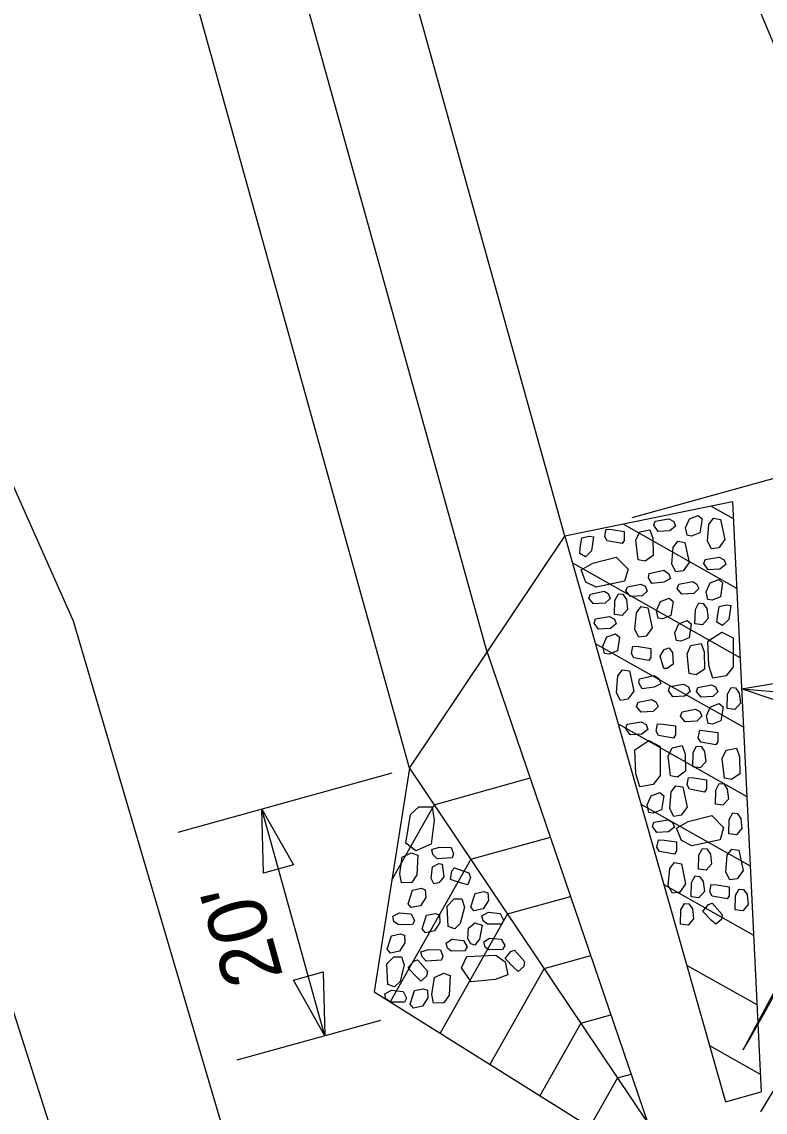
# Model space of a CAD drawing. Extents: x 2384780 to 2405432, y 547869 to 573706.
# Drawn here: x 2399632.8 to 2399696, y 561201.3 to 561294 of the extents above; entities that cross this region are included whole.
import ezdxf

# ---------------------------------------------------------------- set-up
doc = ezdxf.new("R2010")
doc.units = 0
for name, color, linetype in [('Old_Level_1', 7, 'Continuous'), ('Old_Level_10', 7, 'Continuous'), ('Old_Level_18', 7, 'Continuous'), ('Old_Level_23', 7, 'Continuous'), ('Old_Level_63', 7, 'Continuous'), ('Prop Buffer Zone 1', 7, 'Continuous')]:
    doc.layers.add(name, color=color, linetype=linetype)

msp = doc.modelspace()

# ---------------------------------------------------------------- linework, layer by layer
at = {"layer": 'Old_Level_1'}
for p, q in [((2399641.65, 561180.063), (2399569.516, 561405.528)), ((2399684.708, 561251.859), (2399711.072, 561259.189)), ((2399691.432, 561252.822), (2399693.308, 561251.762)), ((2399693.238, 561253.192), (2399695.682, 561203.013)), ((2399683.974, 561251.292), (2399693.595, 561245.857)), ((2399679, 561250.271), (2399692.652, 561202.171)), ((2399679.647, 561247.994), (2399693.883, 561239.952)), ((2399681.587, 561241.155), (2399694.171, 561234.047)), ((2399672.402, 561240.404), (2399686.066, 561200.34)), ((2399694.013, 561237.282), (2399723.693, 561234.901)), ((2399683.529, 561234.316), (2399694.458, 561228.142)), ((2399664.281, 561230.113), (2399646.106, 561225.059)), ((2399665.805, 561230.536), (2399686.066, 561200.34)), ((2399667.886, 561227.434), (2399676.052, 561229.704)), ((2399658.605, 561207.775), (2399653.247, 561227.044)), ((2399667.886, 561227.434), (2399664.311, 561221.104)), ((2399685.47, 561227.476), (2399694.746, 561222.237)), ((2399671.004, 561222.787), (2399677.769, 561224.669)), ((2399671.004, 561222.787), (2399664.153, 561210.659)), ((2399687.411, 561220.638), (2399695.033, 561216.332)), ((2399674.122, 561218.141), (2399679.487, 561219.633)), ((2399674.122, 561218.141), (2399668.394, 561208.001)), ((2399677.24, 561213.494), (2399681.204, 561214.596)), ((2399677.24, 561213.494), (2399672.635, 561205.343)), ((2399689.352, 561213.799), (2399695.321, 561210.427)), ((2399662.791, 561211.512), (2399682.294, 561199.291)), ((2399680.357, 561208.848), (2399682.922, 561209.561)), ((2399663.326, 561209.088), (2399651.123, 561205.695)), ((2399680.357, 561208.848), (2399676.876, 561202.685)), ((2399691.293, 561206.959), (2399695.608, 561204.522)), ((2399683.475, 561204.201), (2399681.118, 561200.027)), ((2399683.475, 561204.201), (2399684.639, 561204.525)), ((2399692.652, 561202.171), (2399695.682, 561203.013))]:
    msp.add_line(p, q, dxfattribs=at)
for points in [[(2399689.406, 561250.344), (2399689.262, 561250.978), (2399689.601, 561251.757), (2399690.334, 561252.035), (2399690.665, 561251.75), (2399690.484, 561250.562), (2399689.775, 561250.28), (2399689.406, 561250.344)], [(2399688.418, 561251.124), (2399687.918, 561250.728), (2399686.919, 561250.673), (2399686.553, 561251.194), (2399686.666, 561251.554), (2399687.842, 561251.756), (2399688.26, 561251.531), (2399688.418, 561251.124)], [(2399691.468, 561249.19), (2399691.122, 561249.833), (2399691.247, 561251.276), (2399691.641, 561251.799), (2399692.233, 561251.696), (2399692.595, 561249.984), (2399692.093, 561249.284), (2399691.468, 561249.19)], [(2399680.262, 561248.791), (2399680.313, 561249.239), (2399680.443, 561250.129), (2399681.076, 561250.272), (2399681.447, 561250.209), (2399681.266, 561249.023), (2399680.744, 561248.504), (2399680.262, 561248.791)], [(2399682.505, 561250.867), (2399682.987, 561250.834), (2399684.039, 561250.68), (2399684.038, 561249.916), (2399683.866, 561249.638), (2399682.594, 561249.868), (2399682.385, 561250.234), (2399682.505, 561250.867)], [(2399686.231, 561250.819), (2399686.485, 561250.09), (2399686.513, 561248.64), (2399685.82, 561248.15), (2399685.228, 561248.253), (2399685.039, 561249.935), (2399685.363, 561250.64), (2399686.231, 561250.819)], [(2399688.441, 561247.233), (2399688.096, 561247.876), (2399688.22, 561249.319), (2399688.615, 561249.843), (2399689.206, 561249.74), (2399689.568, 561248.027), (2399689.066, 561247.327), (2399688.441, 561247.233)], [(2399680.383, 561247.411), (2399681.373, 561247.971), (2399683.362, 561248.49), (2399684.372, 561247.469), (2399684.076, 561246.437), (2399681.661, 561245.922), (2399680.789, 561246.356), (2399680.383, 561247.411)], [(2399692.686, 561247.865), (2399692.187, 561247.469), (2399691.187, 561247.414), (2399690.821, 561247.935), (2399690.934, 561248.295), (2399692.111, 561248.497), (2399692.529, 561248.272), (2399692.686, 561247.865)], [(2399687.99, 561246.666), (2399687.405, 561246.362), (2399686.393, 561246.232), (2399686.101, 561246.74), (2399686.16, 561247.085), (2399687.428, 561247.372), (2399687.833, 561247.074), (2399687.99, 561246.666)], [(2399690.382, 561245.81), (2399689.956, 561245.403), (2399688.957, 561245.348), (2399688.557, 561245.823), (2399688.696, 561246.179), (2399689.852, 561246.41), (2399690.2, 561246.223), (2399690.382, 561245.81)], [(2399691.153, 561244.896), (2399691.01, 561245.531), (2399691.348, 561246.309), (2399692.081, 561246.588), (2399692.413, 561246.302), (2399692.231, 561245.115), (2399691.522, 561244.832), (2399691.153, 561244.896)], [(2399682.863, 561244.98), (2399682.436, 561244.573), (2399681.438, 561244.518), (2399681.038, 561244.993), (2399681.177, 561245.35), (2399682.333, 561245.58), (2399682.681, 561245.393), (2399682.863, 561244.98)], [(2399686, 561245.599), (2399685.573, 561245.192), (2399684.575, 561245.137), (2399684.175, 561245.612), (2399684.314, 561245.968), (2399685.47, 561246.199), (2399685.817, 561246.012), (2399686, 561245.599)], [(2399683.928, 561245.326), (2399684.234, 561244.892), (2399684.339, 561244.037), (2399683.867, 561243.51), (2399683.221, 561243.597), (2399683.255, 561244.809), (2399683.554, 561245.366), (2399683.928, 561245.326)], [(2399686.942, 561243.309), (2399686.799, 561243.943), (2399687.138, 561244.721), (2399687.871, 561245), (2399688.202, 561244.714), (2399688.021, 561243.527), (2399687.312, 561243.244), (2399686.942, 561243.309)], [(2399690.765, 561244.55), (2399691.07, 561244.117), (2399691.176, 561243.261), (2399690.703, 561242.735), (2399690.058, 561242.821), (2399690.092, 561244.033), (2399690.391, 561244.59), (2399690.765, 561244.55)], [(2399685.3, 561241.675), (2399684.954, 561242.319), (2399685.079, 561243.762), (2399685.473, 561244.285), (2399686.065, 561244.182), (2399686.427, 561242.47), (2399685.925, 561241.77), (2399685.3, 561241.675)], [(2399691.925, 561242.963), (2399691.976, 561243.411), (2399692.106, 561244.301), (2399692.74, 561244.444), (2399693.11, 561244.381), (2399692.929, 561243.195), (2399692.407, 561242.676), (2399691.925, 561242.963)], [(2399683.367, 561242.804), (2399682.867, 561242.409), (2399681.867, 561242.353), (2399681.501, 561242.875), (2399681.614, 561243.235), (2399682.791, 561243.437), (2399683.208, 561243.212), (2399683.367, 561242.804)], [(2399688.479, 561241.402), (2399688.336, 561242.036), (2399688.675, 561242.814), (2399689.408, 561243.093), (2399689.739, 561242.807), (2399689.558, 561241.62), (2399688.849, 561241.337), (2399688.479, 561241.402)], [(2399682.383, 561240.287), (2399682.239, 561240.921), (2399682.578, 561241.699), (2399683.311, 561241.978), (2399683.642, 561241.693), (2399683.461, 561240.505), (2399682.752, 561240.223), (2399682.383, 561240.287)], [(2399691.59, 561238.201), (2399691.246, 561239.285), (2399691.152, 561241.339), (2399692.358, 561242.115), (2399693.308, 561241.613), (2399693.311, 561239.144), (2399692.705, 561238.379), (2399691.59, 561238.201)], [(2399684.772, 561240.912), (2399685.253, 561240.88), (2399686.305, 561240.725), (2399686.304, 561239.961), (2399686.132, 561239.683), (2399684.86, 561239.914), (2399684.651, 561240.28), (2399684.772, 561240.912)], [(2399687.841, 561240.782), (2399688.151, 561240.373), (2399688.206, 561239.373), (2399687.71, 561239.003), (2399687.41, 561239.029), (2399687.109, 561240.072), (2399687.434, 561240.624), (2399687.841, 561240.782)], [(2399690.581, 561241.152), (2399690.835, 561240.422), (2399690.863, 561238.973), (2399690.17, 561238.483), (2399689.578, 561238.586), (2399689.389, 561240.267), (2399689.713, 561240.973), (2399690.581, 561241.152)], [(2399683.727, 561236.303), (2399683.382, 561236.946), (2399683.506, 561238.39), (2399683.9, 561238.913), (2399684.492, 561238.81), (2399684.854, 561237.098), (2399684.352, 561236.398), (2399683.727, 561236.303)], [(2399687.167, 561237.725), (2399686.582, 561237.421), (2399685.57, 561237.291), (2399685.277, 561237.798), (2399685.337, 561238.144), (2399686.605, 561238.431), (2399687.01, 561238.132), (2399687.167, 561237.725)], [(2399689.664, 561237.061), (2399689.165, 561236.665), (2399688.165, 561236.611), (2399687.8, 561237.131), (2399687.913, 561237.492), (2399689.089, 561237.694), (2399689.507, 561237.469), (2399689.664, 561237.061)], [(2399692.002, 561237.041), (2399691.576, 561236.633), (2399690.577, 561236.579), (2399690.177, 561237.054), (2399690.316, 561237.41), (2399691.472, 561237.641), (2399691.82, 561237.454), (2399692.002, 561237.041)], [(2399693.509, 561237.358), (2399693.814, 561236.924), (2399693.919, 561236.068), (2399693.447, 561235.542), (2399692.802, 561235.628), (2399692.835, 561236.84), (2399693.135, 561237.397), (2399693.509, 561237.358)], [(2399686.923, 561235.777), (2399686.496, 561235.37), (2399685.498, 561235.315), (2399685.098, 561235.79), (2399685.237, 561236.147), (2399686.393, 561236.378), (2399686.74, 561236.19), (2399686.923, 561235.777)], [(2399690.648, 561234.954), (2399690.221, 561234.547), (2399689.223, 561234.492), (2399688.823, 561234.967), (2399688.962, 561235.324), (2399690.118, 561235.554), (2399690.466, 561235.367), (2399690.648, 561234.954)], [(2399691.185, 561234.347), (2399691.041, 561234.982), (2399691.38, 561235.76), (2399692.113, 561236.039), (2399692.445, 561235.753), (2399692.263, 561234.566), (2399691.555, 561234.283), (2399691.185, 561234.347)], [(2399686.055, 561233.837), (2399685.555, 561233.441), (2399684.556, 561233.387), (2399684.191, 561233.907), (2399684.303, 561234.268), (2399685.481, 561234.47), (2399685.898, 561234.245), (2399686.055, 561233.837)], [(2399686.884, 561234.324), (2399687.365, 561234.291), (2399688.419, 561234.137), (2399688.416, 561233.373), (2399688.245, 561233.095), (2399686.973, 561233.326), (2399686.764, 561233.692), (2399686.884, 561234.324)], [(2399690.464, 561233.758), (2399690.945, 561233.725), (2399691.998, 561233.571), (2399691.996, 561232.807), (2399691.824, 561232.529), (2399690.553, 561232.76), (2399690.344, 561233.126), (2399690.464, 561233.758)], [(2399685.379, 561228.965), (2399685.036, 561230.049), (2399684.941, 561232.103), (2399686.147, 561232.879), (2399687.097, 561232.377), (2399687.101, 561229.908), (2399686.495, 561229.143), (2399685.379, 561228.965)], [(2399688.983, 561232.455), (2399689.237, 561231.725), (2399689.265, 561230.275), (2399688.571, 561229.785), (2399687.979, 561229.889), (2399687.79, 561231.57), (2399688.114, 561232.275), (2399688.983, 561232.455)], [(2399690.578, 561232.379), (2399690.883, 561231.946), (2399690.989, 561231.09), (2399690.516, 561230.563), (2399689.871, 561230.65), (2399689.905, 561231.861), (2399690.204, 561232.419), (2399690.578, 561232.379)], [(2399693.579, 561232.246), (2399693.833, 561231.516), (2399693.861, 561230.066), (2399693.167, 561229.576), (2399692.575, 561229.68), (2399692.386, 561231.361), (2399692.71, 561232.066), (2399693.579, 561232.246)], [(2399689.515, 561229.74), (2399689.996, 561229.707), (2399691.049, 561229.553), (2399691.047, 561228.789), (2399690.875, 561228.511), (2399689.604, 561228.742), (2399689.394, 561229.108), (2399689.515, 561229.74)], [(2399688.271, 561226.441), (2399687.925, 561227.085), (2399688.05, 561228.528), (2399688.444, 561229.051), (2399689.036, 561228.948), (2399689.397, 561227.236), (2399688.896, 561226.536), (2399688.271, 561226.441)], [(2399692.505, 561229.197), (2399692.81, 561228.764), (2399692.915, 561227.908), (2399692.443, 561227.382), (2399691.797, 561227.468), (2399691.831, 561228.68), (2399692.13, 561229.237), (2399692.505, 561229.197)], [(2399686.149, 561226.776), (2399686.005, 561227.41), (2399686.344, 561228.188), (2399687.077, 561228.467), (2399687.408, 561228.182), (2399687.226, 561226.994), (2399686.518, 561226.711), (2399686.149, 561226.776)], [(2399667.714, 561227.246), (2399667.877, 561226.121), (2399667.639, 561224.079), (2399666.323, 561223.508), (2399665.467, 561224.157), (2399665.863, 561226.594), (2399666.584, 561227.251), (2399667.714, 561227.246)], [(2399688.321, 561225.52), (2399687.821, 561225.124), (2399686.822, 561225.069), (2399686.456, 561225.59), (2399686.569, 561225.95), (2399687.745, 561226.152), (2399688.163, 561225.927), (2399688.321, 561225.52)], [(2399688.504, 561225.431), (2399689.493, 561225.991), (2399691.482, 561226.509), (2399692.492, 561225.489), (2399692.197, 561224.456), (2399689.782, 561223.941), (2399688.909, 561224.376), (2399688.504, 561225.431)], [(2399693.648, 561226.69), (2399693.953, 561226.256), (2399694.059, 561225.4), (2399693.586, 561224.874), (2399692.941, 561224.961), (2399692.975, 561226.172), (2399693.274, 561226.73), (2399693.648, 561226.69)], [(2399686.95, 561224.454), (2399687.431, 561224.421), (2399688.485, 561224.267), (2399688.482, 561223.503), (2399688.311, 561223.225), (2399687.04, 561223.456), (2399686.831, 561223.822), (2399686.95, 561224.454)], [(2399665.102, 561220.784), (2399664.969, 561221.545), (2399665.175, 561222.98), (2399665.939, 561223.352), (2399666.507, 561223.154), (2399666.422, 561221.464), (2399665.988, 561220.821), (2399665.102, 561220.784)], [(2399667.69, 561223.623), (2399668.317, 561223.828), (2399669.337, 561223.793), (2399669.543, 561223.245), (2399669.428, 561222.913), (2399668.131, 561222.834), (2399667.78, 561223.195), (2399667.69, 561223.623)], [(2399691.067, 561223.667), (2399691.372, 561223.233), (2399691.477, 561222.378), (2399691.005, 561221.851), (2399690.36, 561221.938), (2399690.393, 561223.15), (2399690.692, 561223.707), (2399691.067, 561223.667)], [(2399693.028, 561221.045), (2399692.683, 561221.689), (2399692.807, 561223.132), (2399693.201, 561223.655), (2399693.793, 561223.552), (2399694.155, 561221.84), (2399693.653, 561221.14), (2399693.028, 561221.045)], [(2399667.866, 561220.707), (2399667.626, 561221.161), (2399667.734, 561222.156), (2399668.283, 561222.441), (2399668.575, 561222.367), (2399668.703, 561221.289), (2399668.294, 561220.797), (2399667.866, 561220.707)], [(2399688.137, 561219.908), (2399687.791, 561220.552), (2399687.916, 561221.995), (2399688.31, 561222.518), (2399688.902, 561222.415), (2399689.263, 561220.703), (2399688.762, 561220.003), (2399688.137, 561219.908)], [(2399670.758, 561220.627), (2399670.289, 561220.737), (2399669.275, 561221.059), (2399669.4, 561221.813), (2399669.615, 561222.06), (2399670.832, 561221.627), (2399670.979, 561221.232), (2399670.758, 561220.627)], [(2399690.449, 561221.339), (2399690.754, 561220.906), (2399690.86, 561220.05), (2399690.387, 561219.524), (2399689.742, 561219.61), (2399689.775, 561220.822), (2399690.075, 561221.379), (2399690.449, 561221.339)], [(2399691.432, 561220.644), (2399691.913, 561220.611), (2399692.966, 561220.457), (2399692.964, 561219.693), (2399692.792, 561219.415), (2399691.521, 561219.646), (2399691.312, 561220.012), (2399691.432, 561220.644)], [(2399667.136, 561220.198), (2399667.175, 561219.549), (2399666.715, 561218.836), (2399665.947, 561218.679), (2399665.666, 561219.014), (2399666.037, 561220.157), (2399666.782, 561220.321), (2399667.136, 561220.198)], [(2399672.462, 561219.929), (2399672.501, 561219.28), (2399672.041, 561218.567), (2399671.272, 561218.41), (2399670.992, 561218.745), (2399671.363, 561219.888), (2399672.108, 561220.052), (2399672.462, 561219.929)], [(2399694.182, 561220.221), (2399694.487, 561219.787), (2399694.593, 561218.932), (2399694.12, 561218.405), (2399693.475, 561218.492), (2399693.508, 561219.704), (2399693.808, 561220.261), (2399694.182, 561220.221)], [(2399670.229, 561219.414), (2399670.467, 561218.724), (2399670.11, 561217.32), (2399669.637, 561216.867), (2399669.07, 561217.064), (2399668.989, 561218.812), (2399669.598, 561219.422), (2399670.229, 561219.414)], [(2399689.536, 561219.003), (2399689.842, 561218.57), (2399689.947, 561217.714), (2399689.475, 561217.188), (2399688.829, 561217.274), (2399688.863, 561218.486), (2399689.162, 561219.043), (2399689.536, 561219.003)], [(2399691.831, 561217.26), (2399691.474, 561217.584), (2399690.742, 561218.358), (2399691.218, 561218.956), (2399691.525, 561219.067), (2399692.379, 561218.098), (2399692.317, 561217.682), (2399691.831, 561217.26)], [(2399664.381, 561217.94), (2399664.938, 561218.25), (2399665.934, 561218.142), (2399666.21, 561217.569), (2399666.04, 561217.231), (2399664.846, 561217.223), (2399664.47, 561217.512), (2399664.381, 561217.94)], [(2399668.345, 561218.068), (2399668.383, 561217.419), (2399667.924, 561216.706), (2399667.155, 561216.549), (2399666.874, 561216.885), (2399667.245, 561218.027), (2399667.99, 561218.191), (2399668.345, 561218.068)], [(2399671.955, 561217.988), (2399672.512, 561218.297), (2399673.508, 561218.191), (2399673.785, 561217.617), (2399673.615, 561217.28), (2399672.422, 561217.271), (2399672.045, 561217.56), (2399671.955, 561217.988)], [(2399670.993, 561215.59), (2399670.762, 561216.067), (2399670.796, 561216.929), (2399671.348, 561217.372), (2399671.97, 561217.182), (2399671.742, 561215.992), (2399671.356, 561215.49), (2399670.993, 561215.59)], [(2399665.354, 561216.326), (2399665.393, 561215.677), (2399664.933, 561214.964), (2399664.164, 561214.807), (2399663.884, 561215.143), (2399664.255, 561216.285), (2399665, 561216.449), (2399665.354, 561216.326)], [(2399668.905, 561215.655), (2399669.391, 561215.988), (2399670.385, 561215.881), (2399670.703, 561215.348), (2399670.509, 561215.018), (2399669.331, 561214.978), (2399669.018, 561215.218), (2399668.905, 561215.655)], [(2399672.101, 561215.759), (2399672.587, 561216.093), (2399673.582, 561215.985), (2399673.899, 561215.452), (2399673.705, 561215.123), (2399672.527, 561215.081), (2399672.214, 561215.323), (2399672.101, 561215.759)], [(2399666.769, 561214.924), (2399667.395, 561215.13), (2399668.415, 561215.095), (2399668.621, 561214.546), (2399668.506, 561214.215), (2399667.209, 561214.136), (2399666.857, 561214.497), (2399666.769, 561214.924)], [(2399675.016, 561213.253), (2399674.659, 561213.578), (2399673.928, 561214.351), (2399674.403, 561214.949), (2399674.71, 561215.061), (2399675.564, 561214.092), (2399675.502, 561213.676), (2399675.016, 561213.253)], [(2399665.104, 561214.495), (2399665.341, 561213.804), (2399664.985, 561212.4), (2399664.511, 561211.947), (2399663.944, 561212.144), (2399663.864, 561213.892), (2399664.472, 561214.502), (2399665.104, 561214.495)], [(2399666.764, 561212.432), (2399666.407, 561212.756), (2399665.676, 561213.53), (2399666.151, 561214.128), (2399666.458, 561214.24), (2399667.312, 561213.271), (2399667.25, 561212.854), (2399666.764, 561212.432)], [(2399674.155, 561212.96), (2399673.087, 561212.566), (2399671.041, 561212.377), (2399670.209, 561213.547), (2399670.667, 561214.518), (2399673.134, 561214.636), (2399673.925, 561214.066), (2399674.155, 561212.96)], [(2399667.834, 561210.541), (2399667.701, 561211.302), (2399667.907, 561212.737), (2399668.671, 561213.109), (2399669.238, 561212.911), (2399669.153, 561211.221), (2399668.719, 561210.578), (2399667.834, 561210.541)], [(2399663.7, 561211.348), (2399664.257, 561211.657), (2399665.252, 561211.549), (2399665.529, 561210.977), (2399665.36, 561210.639), (2399664.165, 561210.63), (2399663.789, 561210.919), (2399663.7, 561211.348)], [(2399667.316, 561211.659), (2399667.355, 561211.01), (2399666.895, 561210.297), (2399666.126, 561210.14), (2399665.846, 561210.476), (2399666.217, 561211.618), (2399666.962, 561211.782), (2399667.316, 561211.659)]]:
    msp.add_lwpolyline(points, dxfattribs=at)
msp.add_lwpolyline([(2399698.897, 561235.636), (2399694.013, 561237.282), (2399699.097, 561238.128)], close=True, dxfattribs=at)
at = {"layer": 'Old_Level_10'}
for p, q in [((2399679, 561250.271), (2399623.508, 561449.843)), ((2399672.402, 561240.404), (2399616.911, 561439.975)), ((2399665.805, 561230.536), (2399610.313, 561430.108)), ((2399693.238, 561253.192), (2399679, 561250.271)), ((2399665.805, 561230.536), (2399679, 561250.271)), ((2399665.805, 561230.536), (2399662.791, 561211.512))]:
    msp.add_line(p, q, dxfattribs=at)
at = {"layer": 'Old_Level_18'}
msp.add_lwpolyline([(2399694.167, 561206.571), (2399698.744, 561215.15), (2399702.597, 561224.078), (2399705.699, 561233.293), (2399707.662, 561240.99)], dxfattribs=at)
for radius, start, end in [(117.652, 329.55154, 347.63078), (121.652, 327.7768, 347.38405)]:
    msp.add_arc((2399592.741, 561266.192), radius, start, end, dxfattribs=at)
at = {"layer": 'Old_Level_23'}
for points in [[(2399653.39, 561221.603), (2399653.247, 561227.044), (2399655.933, 561222.311)], [(2399658.462, 561213.216), (2399658.605, 561207.775), (2399655.918, 561212.509)]]:
    msp.add_lwpolyline(points, close=True, dxfattribs=at)
at = {"layer": 'Old_Level_63'}
msp.add_circle((2399645.607, 561347.281), 187.935, dxfattribs=at)
at = {"layer": 'Prop Buffer Zone 1'}
for points in [[(2399551.375, 561612.175), (2399546.018, 561604.517), (2399534.702, 561584.537), (2399541.087, 561550.931), (2399547.209, 561545.595), (2399547.977, 561538.324), (2399571.272, 561475.961), (2399577.406, 561467.661), (2399570.537, 561457.451), (2399583.906, 561422.914), (2399594.708, 561368.623), (2399605.616, 561333.739), (2399610.729, 561322.173), (2399612.453, 561310.674), (2399625.698, 561268.895), (2399637.187, 561243.08), (2399649.647, 561200.791), (2399658.419, 561177.625)], [(2399623.787, 561594.722), (2399619.236, 561582.917), (2399619.224, 561582.895), (2399620.683, 561578.225), (2399620.291, 561549.335), (2399629.073, 561536.307), (2399646.255, 561493.046), (2399652.144, 561477.655), (2399660.064, 561445.508), (2399667.737, 561383.52), (2399673.382, 561366.406), (2399675.849, 561350.667), (2399685.841, 561326.326), (2399694.796, 561296.788), (2399705.517, 561271.16), (2399719.623, 561229.442), (2399728.462, 561196.686), (2399731.183, 561186.619)]]:
    msp.add_lwpolyline(points, dxfattribs=at)

# ---------------------------------------------------------------- texts
at = {"layer": 'Old_Level_1'}
msp.add_text("20'", height=5, rotation=105.53891, dxfattribs=at).set_placement((2399655.073, 561212.84))

doc.saveas('drawing.dxf')
